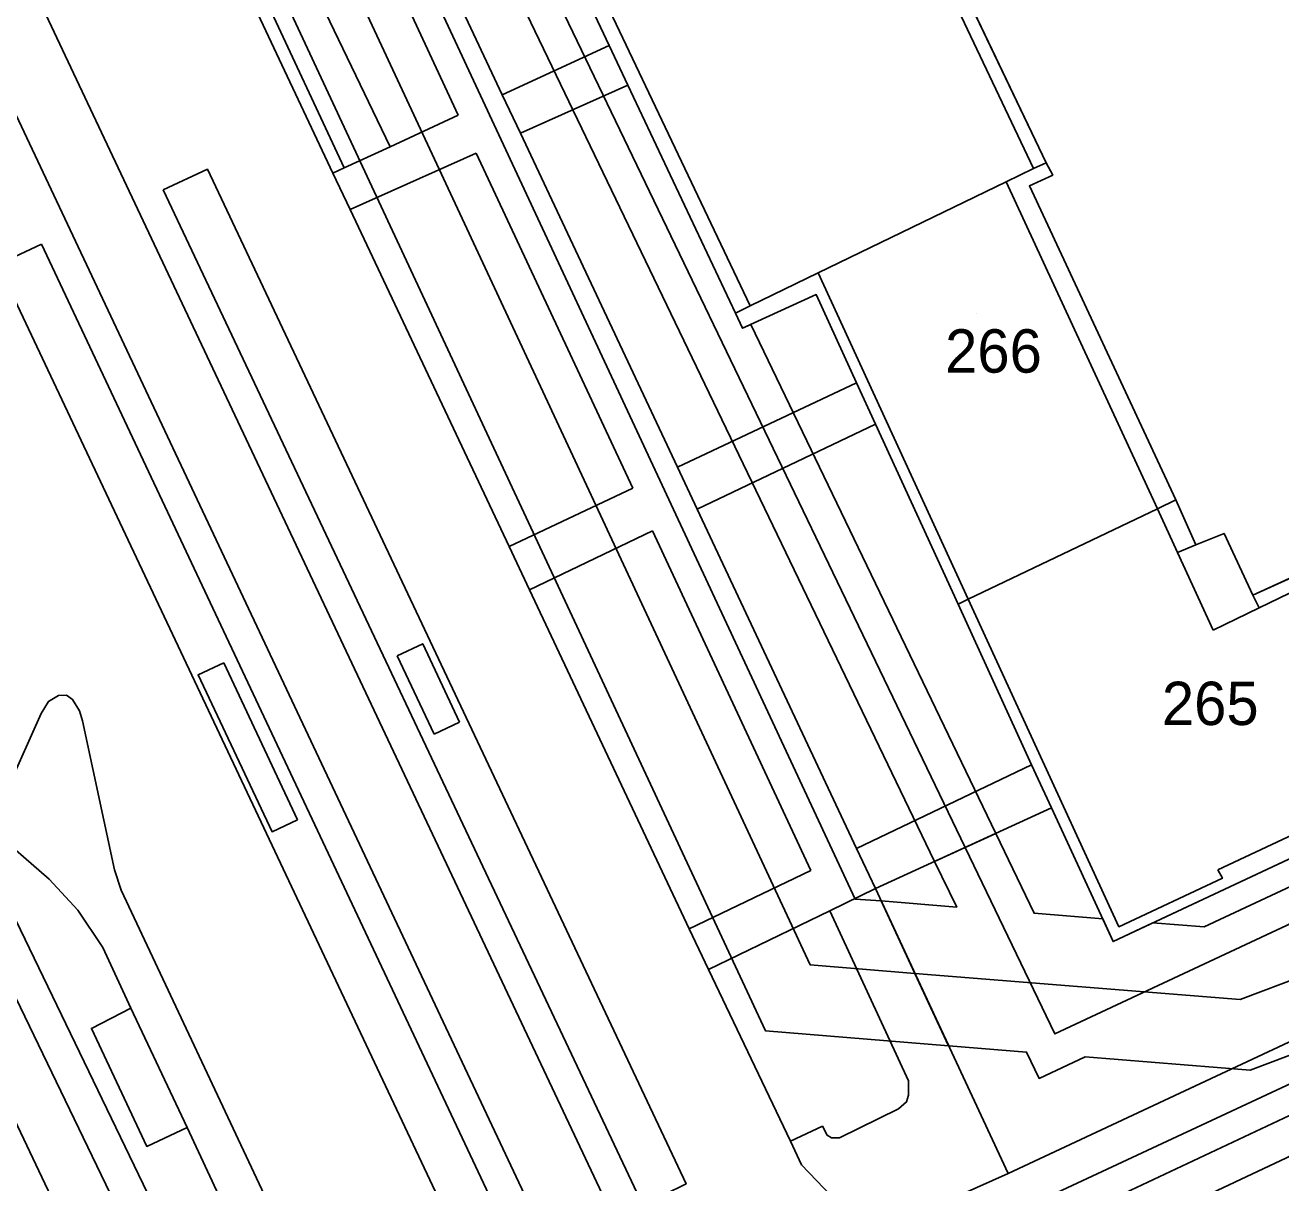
# Model space of a CAD drawing. Extents: x -264070 to -262271, y -1238894 to -1238141.
# Drawn here: x -263604.2 to -263546.3, y -1238716 to -1238662.6 of the extents above; entities that cross this region are included whole.
import ezdxf

# ---------------------------------------------------------------- set-up
doc = ezdxf.new("R2010")
doc.units = 0
for name, color, linetype in [('body_kn', 7, 'Continuous'), ('kladpar_druhypozemkov', 7, 'Continuous'), ('kladpar_hranice', 7, 'Continuous'), ('kladpar_parcelnecisla', 7, 'Continuous'), ('kladpar_plochy', 7, 'Continuous'), ('linie', 7, 'Continuous'), ('tarchy_linie', 7, 'Continuous'), ('zappar_hrandruhpozemk', 7, 'Continuous')]:
    doc.layers.add(name, color=color, linetype=linetype)

msp = doc.modelspace()

# ---------------------------------------------------------------- linework, layer by layer
at = {"layer": 'body_kn'}
for p, q in [((-263577.28, -1238663.59), (-263577.28, -1238663.59)), ((-263576.42, -1238665.41), (-263576.42, -1238665.41)), ((-263582.21, -1238665.86), (-263582.21, -1238665.86)), ((-263582.21, -1238665.86), (-263582.21, -1238665.86)), ((-263584.23, -1238666.8), (-263584.23, -1238666.8)), ((-263581.37, -1238667.63), (-263581.37, -1238667.63)), ((-263581.37, -1238667.63), (-263581.37, -1238667.63)), ((-263587.37, -1238668.25), (-263587.37, -1238668.25)), ((-263583.41, -1238668.55), (-263583.41, -1238668.55)), ((-263583.41, -1238668.55), (-263583.41, -1238668.55)), ((-263557.13, -1238668.99), (-263557.13, -1238668.99)), ((-263595.8, -1238669.29), (-263595.8, -1238669.29)), ((-263590.01, -1238669.47), (-263590.01, -1238669.47)), ((-263589.49, -1238669.23), (-263589.49, -1238669.23)), ((-263589.49, -1238669.23), (-263589.49, -1238669.23)), ((-263557.71, -1238669.26), (-263557.71, -1238669.26)), ((-263556.82, -1238669.56), (-263556.82, -1238669.56)), ((-263597.84, -1238670.24), (-263597.84, -1238670.24)), ((-263558.97, -1238669.87), (-263558.97, -1238669.87)), ((-263558.97, -1238669.87), (-263558.97, -1238669.87)), ((-263557.9, -1238670.06), (-263557.9, -1238670.06)), ((-263589.21, -1238671.15), (-263589.21, -1238671.15)), ((-263589.21, -1238671.15), (-263589.21, -1238671.15)), ((-263603.45, -1238672.75), (-263603.45, -1238672.75)), ((-263567.64, -1238674.07), (-263567.64, -1238674.07)), ((-263567.64, -1238674.07), (-263567.64, -1238674.07)), ((-263567.73, -1238675.07), (-263567.73, -1238675.07)), ((-263571.45, -1238675.92), (-263571.45, -1238675.92)), ((-263570.78, -1238675.59), (-263570.78, -1238675.59)), ((-263571.12, -1238676.62), (-263571.12, -1238676.62)), ((-263570.75, -1238676.45), (-263570.75, -1238676.45)), ((-263565.87, -1238679.14), (-263565.87, -1238679.14)), ((-263565, -1238681.04), (-263565, -1238681.04)), ((-263565, -1238681.04), (-263565, -1238681.04)), ((-263574.13, -1238683.02), (-263574.13, -1238683.02)), ((-263574.13, -1238683.02), (-263574.13, -1238683.02)), ((-263576.19, -1238684), (-263576.19, -1238684)), ((-263551.14, -1238684.54), (-263551.14, -1238684.54)), ((-263573.22, -1238684.97), (-263573.22, -1238684.97)), ((-263552, -1238684.95), (-263552, -1238684.95)), ((-263552, -1238684.95), (-263552, -1238684.95)), ((-263575.28, -1238685.96), (-263575.28, -1238685.96)), ((-263548.92, -1238686.08), (-263548.92, -1238686.08)), ((-263581.89, -1238686.68), (-263581.89, -1238686.68)), ((-263581.89, -1238686.68), (-263581.89, -1238686.68)), ((-263551.07, -1238686.96), (-263551.07, -1238686.96)), ((-263550.22, -1238686.61), (-263550.22, -1238686.61)), ((-263550.22, -1238686.61), (-263550.22, -1238686.61)), ((-263580.95, -1238688.68), (-263580.95, -1238688.68)), ((-263561.19, -1238689.35), (-263561.19, -1238689.35)), ((-263560.72, -1238689.12), (-263560.72, -1238689.12)), ((-263560.72, -1238689.12), (-263560.72, -1238689.12)), ((-263547.59, -1238688.93), (-263547.59, -1238688.93)), ((-263547.31, -1238689.52), (-263547.31, -1238689.52)), ((-263549.42, -1238690.54), (-263549.42, -1238690.54)), ((-263587.05, -1238691.72), (-263587.05, -1238691.72)), ((-263585.87, -1238691.17), (-263585.87, -1238691.17)), ((-263595.05, -1238692.05), (-263595.05, -1238692.05)), ((-263595.05, -1238692.05), (-263595.05, -1238692.05)), ((-263596.23, -1238692.61), (-263596.23, -1238692.61)), ((-263603.13, -1238693.83), (-263603.13, -1238693.83)), ((-263602.67, -1238693.55), (-263602.67, -1238693.55)), ((-263602.3, -1238693.54), (-263602.3, -1238693.54)), ((-263602.02, -1238693.74), (-263602.02, -1238693.74)), ((-263603.47, -1238694.39), (-263603.47, -1238694.39)), ((-263601.7, -1238694.27), (-263601.7, -1238694.27)), ((-263601.56, -1238694.72), (-263601.56, -1238694.72)), ((-263584.17, -1238694.78), (-263584.17, -1238694.78)), ((-263584.17, -1238694.78), (-263584.17, -1238694.78)), ((-263585.34, -1238695.34), (-263585.34, -1238695.34)), ((-263557.8, -1238696.75), (-263557.8, -1238696.75)), ((-263557.8, -1238696.75), (-263557.8, -1238696.75)), ((-263556.88, -1238698.74), (-263556.88, -1238698.74)), ((-263592.82, -1238699.84), (-263592.82, -1238699.84)), ((-263591.64, -1238699.29), (-263591.64, -1238699.29)), ((-263559.45, -1238699.92), (-263559.45, -1238699.92)), ((-263565.87, -1238700.61), (-263565.87, -1238700.61)), ((-263560.86, -1238700.56), (-263560.86, -1238700.56)), ((-263562.27, -1238701.21), (-263562.27, -1238701.21)), ((-263603.1, -1238702.02), (-263603.1, -1238702.02)), ((-263603.1, -1238702.02), (-263603.1, -1238702.02)), ((-263600.08, -1238701.6), (-263600.08, -1238701.6)), ((-263567.97, -1238701.62), (-263567.97, -1238701.62)), ((-263567.97, -1238701.62), (-263567.97, -1238701.62)), ((-263549.21, -1238701.59), (-263549.21, -1238701.59)), ((-263549, -1238701.98), (-263549, -1238701.98)), ((-263599.78, -1238702.54), (-263599.78, -1238702.54)), ((-263565, -1238702.46), (-263565, -1238702.46)), ((-263565, -1238702.46), (-263565, -1238702.46)), ((-263565.94, -1238702.94), (-263565.94, -1238702.94)), ((-263564.73, -1238703.03), (-263564.73, -1238703.03)), ((-263561.25, -1238703.31), (-263561.25, -1238703.31)), ((-263601.77, -1238703.45), (-263601.77, -1238703.45)), ((-263601.77, -1238703.45), (-263601.77, -1238703.45)), ((-263567.1, -1238703.48), (-263567.1, -1238703.48)), ((-263557.68, -1238703.6), (-263557.68, -1238703.6)), ((-263554.52, -1238703.86), (-263554.52, -1238703.86)), ((-263573.58, -1238704.31), (-263573.58, -1238704.31)), ((-263553.77, -1238704.22), (-263553.77, -1238704.22)), ((-263552.21, -1238704.04), (-263552.21, -1238704.04)), ((-263549.84, -1238704.23), (-263549.84, -1238704.23)), ((-263554.04, -1238704.9), (-263554.04, -1238704.9)), ((-263600.62, -1238705.18), (-263600.62, -1238705.18)), ((-263600.62, -1238705.18), (-263600.62, -1238705.18)), ((-263572.69, -1238706.19), (-263572.69, -1238706.19)), ((-263572.69, -1238706.19), (-263572.69, -1238706.19)), ((-263568, -1238705.98), (-263568, -1238705.98)), ((-263563.18, -1238706.37), (-263563.18, -1238706.37)), ((-263548.18, -1238707.58), (-263548.18, -1238707.58)), ((-263599.33, -1238707.98), (-263599.33, -1238707.98)), ((-263599.33, -1238707.98), (-263599.33, -1238707.98)), ((-263601.15, -1238708.91), (-263601.15, -1238708.91)), ((-263570.06, -1238709.02), (-263570.06, -1238709.02)), ((-263556.72, -1238709.16), (-263556.72, -1238709.16)), ((-263561.63, -1238709.71), (-263561.63, -1238709.71)), ((-263561.62, -1238709.71), (-263561.62, -1238709.71)), ((-263558.03, -1238710), (-263558.03, -1238710)), ((-263555.32, -1238710.22), (-263555.32, -1238710.22)), ((-263547.72, -1238710.83), (-263547.72, -1238710.83)), ((-263563.47, -1238711.32), (-263563.47, -1238711.32)), ((-263557.45, -1238711.21), (-263557.45, -1238711.21)), ((-263563.47, -1238711.99), (-263563.47, -1238711.99)), ((-263563.56, -1238712.3), (-263563.56, -1238712.3)), ((-263563.93, -1238712.62), (-263563.93, -1238712.62)), ((-263596.74, -1238713.48), (-263596.74, -1238713.48)), ((-263596.74, -1238713.48), (-263596.74, -1238713.48)), ((-263567.44, -1238713.42), (-263567.44, -1238713.42)), ((-263568.92, -1238714.1), (-263568.92, -1238714.1)), ((-263568.92, -1238714.1), (-263568.92, -1238714.1)), ((-263567.23, -1238713.83), (-263567.23, -1238713.83)), ((-263567.02, -1238713.96), (-263567.02, -1238713.96)), ((-263566.66, -1238713.95), (-263566.66, -1238713.95)), ((-263598.6, -1238714.35), (-263598.6, -1238714.35)), ((-263568.4, -1238715.2), (-263568.4, -1238715.2)), ((-263558.88, -1238715.6), (-263558.88, -1238715.6))]:
    msp.add_line(p, q, dxfattribs=at)
at = {"layer": 'kladpar_druhypozemkov'}
for p, q in [((-263560.35, -1238675.92), (-263560.35, -1238675.92)), ((-263549.75, -1238693.07), (-263549.75, -1238693.07))]:
    msp.add_line(p, q, dxfattribs=at)
at = {"layer": 'kladpar_hranice'}
for points in [[(-263580.6, -1238656.55), (-263577.28, -1238663.59), (-263576.42, -1238665.41), (-263571.45, -1238675.92), (-263571.12, -1238676.62), (-263567.73, -1238675.07), (-263565.87, -1238679.14), (-263565, -1238681.04), (-263561.19, -1238689.35), (-263557.8, -1238696.75), (-263556.88, -1238698.74), (-263565, -1238702.46), (-263565.87, -1238700.61), (-263573.22, -1238684.97), (-263574.13, -1238683.02), (-263581.37, -1238667.63), (-263582.21, -1238665.86), (-263590.39, -1238648.45), (-263591.3, -1238646.51), (-263599.33, -1238629.43), (-263600.25, -1238627.45), (-263612.87, -1238600.61)], [(-263612.87, -1238600.61), (-263600.25, -1238627.45), (-263599.33, -1238629.43), (-263591.3, -1238646.51), (-263590.39, -1238648.45), (-263582.21, -1238665.86), (-263581.37, -1238667.63), (-263574.13, -1238683.02)], [(-263563.24, -1238648.35), (-263561.59, -1238647.67), (-263558.49, -1238654.08), (-263560.14, -1238654.77), (-263562.24, -1238655.78), (-263560.28, -1238659.91), (-263561.23, -1238660.41), (-263557.13, -1238668.99), (-263557.71, -1238669.26), (-263558.97, -1238669.87), (-263567.64, -1238674.07), (-263570.78, -1238675.59), (-263571.45, -1238675.92), (-263576.42, -1238665.41), (-263577.28, -1238663.59), (-263580.6, -1238656.55), (-263579.97, -1238656.25), (-263566.83, -1238650.05), (-263563.24, -1238648.35)], [(-263499.83, -1238664.3), (-263510.88, -1238669.47), (-263511.33, -1238668.46), (-263514.88, -1238670.16), (-263518.82, -1238671.99), (-263518.37, -1238672.95), (-263528.04, -1238677.55), (-263542.9, -1238684.75), (-263543.53, -1238685.07), (-263542.77, -1238686.72), (-263547.59, -1238688.93), (-263548.92, -1238686.08), (-263550.22, -1238686.61), (-263551.14, -1238684.54), (-263557.9, -1238670.06), (-263556.82, -1238669.56), (-263557.13, -1238668.99), (-263561.23, -1238660.41)], [(-263558.97, -1238669.87), (-263557.71, -1238669.26), (-263557.13, -1238668.99), (-263556.82, -1238669.56), (-263557.9, -1238670.06), (-263551.14, -1238684.54), (-263552, -1238684.95), (-263560.72, -1238689.12), (-263561.19, -1238689.35), (-263565, -1238681.04), (-263565.87, -1238679.14), (-263567.73, -1238675.07), (-263571.12, -1238676.62), (-263571.45, -1238675.92), (-263570.78, -1238675.59), (-263567.64, -1238674.07), (-263558.97, -1238669.87)], [(-263500.65, -1238688.35), (-263558.88, -1238715.6), (-263565, -1238702.46), (-263556.88, -1238698.74), (-263554.04, -1238704.9), (-263537.34, -1238697.07), (-263536.45, -1238696.75), (-263537.21, -1238695.16), (-263523.04, -1238688.41), (-263513.26, -1238683.74), (-263512.64, -1238685.14), (-263508.76, -1238683.37), (-263504.89, -1238681.47), (-263505.32, -1238680.52), (-263494.53, -1238675.41)], [(-263574.13, -1238683.02), (-263573.22, -1238684.97), (-263565.87, -1238700.61), (-263565, -1238702.46), (-263558.88, -1238715.6), (-263561.04, -1238716.56)], [(-263542.77, -1238686.72), (-263543.53, -1238685.07), (-263542.9, -1238684.75), (-263542.61, -1238685.39), (-263541.93, -1238686.89), (-263538.24, -1238695.07), (-263537.74, -1238696.2), (-263537.34, -1238697.07), (-263554.04, -1238704.9), (-263556.88, -1238698.74), (-263557.8, -1238696.75), (-263561.19, -1238689.35), (-263560.72, -1238689.12), (-263552, -1238684.95), (-263551.14, -1238684.54), (-263550.22, -1238686.61), (-263548.92, -1238686.08), (-263547.59, -1238688.93), (-263542.77, -1238686.72)], [(-263494.22, -1238696.17), (-263506.95, -1238701.99), (-263508.78, -1238702.83), (-263521.77, -1238708.78), (-263523.71, -1238709.67), (-263536.38, -1238715.47), (-263538.39, -1238716.39), (-263559.53, -1238726), (-263564.6, -1238718.33), (-263561.55, -1238716.82), (-263561.04, -1238716.56), (-263558.88, -1238715.6), (-263500.65, -1238688.35)]]:
    msp.add_lwpolyline(points, dxfattribs=at)
at = {"layer": 'kladpar_plochy'}
for p, q in [((-263557.13, -1238668.99), (-263561.23, -1238660.41)), ((-263556.82, -1238669.56), (-263557.13, -1238668.99)), ((-263557.9, -1238670.06), (-263556.82, -1238669.56)), ((-263551.14, -1238684.54), (-263557.9, -1238670.06)), ((-263550.22, -1238686.61), (-263551.14, -1238684.54)), ((-263548.92, -1238686.08), (-263550.22, -1238686.61)), ((-263547.59, -1238688.93), (-263548.92, -1238686.08)), ((-263542.77, -1238686.72), (-263547.59, -1238688.93)), ((-263500.65, -1238688.35), (-263558.88, -1238715.6)), ((-263554.04, -1238704.9), (-263537.34, -1238697.07)), ((-263565, -1238702.46), (-263556.88, -1238698.74)), ((-263556.88, -1238698.74), (-263554.04, -1238704.9)), ((-263558.88, -1238715.6), (-263565, -1238702.46))]:
    msp.add_line(p, q, dxfattribs=at)
for points in [[(-263612.87, -1238600.61), (-263600.25, -1238627.45), (-263599.33, -1238629.43), (-263591.3, -1238646.51), (-263590.39, -1238648.45), (-263582.21, -1238665.86), (-263581.37, -1238667.63), (-263574.13, -1238683.02), (-263573.22, -1238684.97), (-263565.87, -1238700.61), (-263565, -1238702.46), (-263558.88, -1238715.6), (-263561.04, -1238716.56)], [(-263580.6, -1238656.55), (-263577.28, -1238663.59), (-263576.42, -1238665.41), (-263571.45, -1238675.92), (-263571.12, -1238676.62), (-263567.73, -1238675.07), (-263565.87, -1238679.14), (-263565, -1238681.04), (-263561.19, -1238689.35), (-263557.8, -1238696.75), (-263556.88, -1238698.74), (-263565, -1238702.46), (-263565.87, -1238700.61), (-263573.22, -1238684.97), (-263574.13, -1238683.02), (-263581.37, -1238667.63), (-263582.21, -1238665.86), (-263590.39, -1238648.45)], [(-263494.22, -1238696.17), (-263506.95, -1238701.99), (-263508.78, -1238702.83), (-263521.77, -1238708.78), (-263523.71, -1238709.67), (-263536.38, -1238715.47), (-263538.39, -1238716.39), (-263559.53, -1238726), (-263564.6, -1238718.33), (-263561.55, -1238716.82), (-263561.04, -1238716.56), (-263558.88, -1238715.6), (-263500.65, -1238688.35)]]:
    msp.add_lwpolyline(points, dxfattribs=at)
for points in [[(-263563.24, -1238648.35), (-263561.59, -1238647.67), (-263558.49, -1238654.08), (-263560.14, -1238654.77), (-263562.24, -1238655.78), (-263560.28, -1238659.91), (-263561.23, -1238660.41), (-263557.13, -1238668.99), (-263557.71, -1238669.26), (-263558.97, -1238669.87), (-263567.64, -1238674.07), (-263570.78, -1238675.59), (-263571.45, -1238675.92), (-263576.42, -1238665.41), (-263577.28, -1238663.59), (-263580.6, -1238656.55), (-263579.97, -1238656.25), (-263566.83, -1238650.05)], [(-263558.97, -1238669.87), (-263557.71, -1238669.26), (-263557.13, -1238668.99), (-263556.82, -1238669.56), (-263557.9, -1238670.06), (-263551.14, -1238684.54), (-263552, -1238684.95), (-263560.72, -1238689.12), (-263561.19, -1238689.35), (-263565, -1238681.04), (-263565.87, -1238679.14), (-263567.73, -1238675.07), (-263571.12, -1238676.62), (-263571.45, -1238675.92), (-263570.78, -1238675.59), (-263567.64, -1238674.07)], [(-263542.77, -1238686.72), (-263543.53, -1238685.07), (-263542.9, -1238684.75), (-263542.61, -1238685.39), (-263541.93, -1238686.89), (-263538.24, -1238695.07), (-263537.74, -1238696.2), (-263537.34, -1238697.07), (-263554.04, -1238704.9), (-263556.88, -1238698.74), (-263557.8, -1238696.75), (-263561.19, -1238689.35), (-263560.72, -1238689.12), (-263552, -1238684.95), (-263551.14, -1238684.54), (-263550.22, -1238686.61), (-263548.92, -1238686.08), (-263547.59, -1238688.93)]]:
    msp.add_lwpolyline(points, close=True, dxfattribs=at)
at = {"layer": 'linie'}
for p, q in [((-263689.35, -1238479.53), (-263551.75, -1238771.36)), ((-263554.69, -1238772.72), (-263692.34, -1238480.82))]:
    msp.add_line(p, q, dxfattribs=at)
at = {"layer": 'tarchy_linie'}
msp.add_line((-263609.63, -1238599.24), (-263560.86, -1238700.56), dxfattribs=at)
for points in [[(-263632.71, -1238589.52), (-263594.36, -1238649.43), (-263568, -1238705.98), (-263563.18, -1238706.37)], [(-263607.56, -1238599.98), (-263594.13, -1238627.86), (-263589.6, -1238637.45), (-263586.41, -1238644.22), (-263585.49, -1238646.18), (-263580.6, -1238656.55), (-263577.28, -1238663.59), (-263576.42, -1238665.41), (-263571.45, -1238675.92), (-263571.12, -1238676.62), (-263570.75, -1238676.45), (-263559.45, -1238699.92), (-263560.86, -1238700.56), (-263562.27, -1238701.21), (-263610.31, -1238601.39)], [(-263660.58, -1238602.63), (-263651.39, -1238621.79), (-263641.71, -1238630.62), (-263588.89, -1238740.14), (-263579.02, -1238737.95), (-263577.41, -1238737.07), (-263576.98, -1238736.9), (-263576.61, -1238737.68), (-263575.52, -1238737.16), (-263566.31, -1238732.75), (-263566.78, -1238731.77), (-263566.23, -1238731.51), (-263558.58, -1238727.98)], [(-263618.48, -1238605.9), (-263591.59, -1238647.91), (-263565.94, -1238702.94), (-263564.73, -1238703.03), (-263563.18, -1238706.37), (-263561.63, -1238709.71), (-263570.06, -1238709.02), (-263597.13, -1238650.95), (-263623.61, -1238609.58), (-263633.16, -1238614.25), (-263634.23, -1238614.39), (-263648.72, -1238622.12), (-263640.45, -1238629.67), (-263590.39, -1238733.46)], [(-263709.12, -1238667.95), (-263707.52, -1238641.35), (-263681.4, -1238629.12), (-263661.53, -1238620.2), (-263640.3, -1238637.56), (-263618.59, -1238683.83), (-263593.48, -1238736.77), (-263576.63, -1238729.18), (-263561.94, -1238722.36)], [(-263464.38, -1238637.74), (-263448.21, -1238668.9), (-263480.4, -1238684.12), (-263521.15, -1238703.15), (-263561.94, -1238722.36)], [(-263461.12, -1238671.25), (-263529.31, -1238703.89), (-263547.72, -1238710.83), (-263555.32, -1238710.22), (-263557.45, -1238711.21), (-263558.03, -1238710), (-263561.62, -1238709.71), (-263563.18, -1238706.37), (-263564.73, -1238703.03), (-263561.25, -1238703.31), (-263562.27, -1238701.21), (-263560.86, -1238700.56), (-263559.45, -1238699.92), (-263557.68, -1238703.6), (-263554.52, -1238703.86), (-263554.04, -1238704.9), (-263552.21, -1238704.04), (-263549.84, -1238704.23), (-263461.78, -1238663.04)], [(-263459.71, -1238663.79), (-263556.72, -1238709.16), (-263560.86, -1238700.56)], [(-263438.67, -1238707.5), (-263452.38, -1238678.23), (-263460.04, -1238667.19), (-263530.57, -1238700.94), (-263548.18, -1238707.58), (-263563.18, -1238706.37)], [(-263562.89, -1238720.92), (-263521.87, -1238701.61), (-263481.12, -1238682.58)]]:
    msp.add_lwpolyline(points, dxfattribs=at)
at = {"layer": 'zappar_hrandruhpozemk'}
for p, q in [((-263589.49, -1238669.23), (-263601.2, -1238644.09)), ((-263592.36, -1238649.37), (-263584.23, -1238666.8)), ((-263598.2, -1238652.09), (-263590.01, -1238669.47)), ((-263579.97, -1238656.25), (-263570.78, -1238675.59)), ((-263582.21, -1238665.86), (-263577.28, -1238663.59)), ((-263581.37, -1238667.63), (-263576.42, -1238665.41)), ((-263589.21, -1238671.15), (-263583.41, -1238668.55)), ((-263583.41, -1238668.55), (-263576.19, -1238684)), ((-263575.73, -1238717.06), (-263597.84, -1238670.24)), ((-263558.97, -1238669.87), (-263552, -1238684.95)), ((-263603.45, -1238672.75), (-263581.41, -1238719.56)), ((-263567.64, -1238674.07), (-263560.72, -1238689.12)), ((-263574.13, -1238683.02), (-263565.87, -1238679.14)), ((-263565, -1238681.04), (-263573.22, -1238684.97)), ((-263565, -1238681.04), (-263573.22, -1238684.97)), ((-263581.89, -1238686.68), (-263576.19, -1238684)), ((-263575.28, -1238685.96), (-263580.95, -1238688.68)), ((-263575.28, -1238685.96), (-263567.97, -1238701.62)), ((-263550.22, -1238686.61), (-263551.07, -1238686.96)), ((-263547.31, -1238689.52), (-263541.93, -1238686.89)), ((-263547.31, -1238689.52), (-263547.59, -1238688.93)), ((-263549.42, -1238690.54), (-263547.31, -1238689.52)), ((-263585.34, -1238695.34), (-263587.05, -1238691.72)), ((-263595.05, -1238692.05), (-263591.64, -1238699.29)), ((-263584.17, -1238694.78), (-263585.34, -1238695.34)), ((-263549.21, -1238701.59), (-263537.74, -1238696.2)), ((-263557.8, -1238696.75), (-263565.87, -1238700.61)), ((-263601.77, -1238703.45), (-263603.1, -1238702.02)), ((-263567.97, -1238701.62), (-263573.58, -1238704.31)), ((-263599.78, -1238702.54), (-263591.16, -1238720.84)), ((-263600.62, -1238705.18), (-263601.77, -1238703.45)), ((-263563.47, -1238711.32), (-263567.1, -1238703.48)), ((-263599.33, -1238707.98), (-263600.62, -1238705.18)), ((-263599.33, -1238707.98), (-263596.74, -1238713.48)), ((-263566.66, -1238713.95), (-263563.93, -1238712.62))]:
    msp.add_line(p, q, dxfattribs=at)
for points in [[(-263596.64, -1238649), (-263595.71, -1238650.93), (-263587.37, -1238668.25)], [(-263566.83, -1238650.05), (-263563.79, -1238656.44), (-263561.77, -1238660.7), (-263557.71, -1238669.26)], [(-263590.01, -1238669.47), (-263589.49, -1238669.23), (-263587.37, -1238668.25), (-263584.23, -1238666.8)], [(-263597.84, -1238670.24), (-263595.8, -1238669.29), (-263573.73, -1238716.08), (-263575.73, -1238717.06)], [(-263590.01, -1238669.47), (-263589.21, -1238671.15), (-263581.89, -1238686.68), (-263580.95, -1238688.68), (-263573.58, -1238704.31), (-263572.69, -1238706.19)], [(-263456.49, -1238669.69), (-263500.38, -1238690.24), (-263560.74, -1238718.4)], [(-263583.38, -1238720.48), (-263605.47, -1238673.69), (-263603.45, -1238672.75)], [(-263552, -1238684.95), (-263551.07, -1238686.96), (-263549.42, -1238690.54)], [(-263560.72, -1238689.12), (-263553.77, -1238704.22), (-263549, -1238701.98), (-263549.21, -1238701.59)], [(-263587.05, -1238691.72), (-263585.87, -1238691.17), (-263584.17, -1238694.78)], [(-263591.64, -1238699.29), (-263592.82, -1238699.84), (-263596.23, -1238692.61), (-263595.05, -1238692.05)], [(-263603.1, -1238702.02), (-263605.83, -1238699.66), (-263603.47, -1238694.39), (-263603.13, -1238693.83), (-263602.67, -1238693.55), (-263602.3, -1238693.54), (-263602.02, -1238693.74), (-263601.7, -1238694.27), (-263601.56, -1238694.72), (-263600.08, -1238701.6), (-263599.78, -1238702.54)], [(-263565, -1238702.46), (-263567.1, -1238703.48), (-263572.69, -1238706.19)], [(-263572.69, -1238706.19), (-263568.92, -1238714.1), (-263568.4, -1238715.2)], [(-263596.74, -1238713.48), (-263598.6, -1238714.35), (-263601.15, -1238708.91), (-263599.33, -1238707.98)], [(-263563.93, -1238712.62), (-263563.56, -1238712.3), (-263563.47, -1238711.99), (-263563.47, -1238711.32)], [(-263591.16, -1238720.84), (-263590.64, -1238721.66), (-263589.61, -1238722.45), (-263588.6, -1238723.3), (-263587.68, -1238725.05), (-263586.78, -1238726.84), (-263586.53, -1238727.41), (-263586.56, -1238727.76), (-263586.9, -1238728.3), (-263587.18, -1238728.48), (-263589.32, -1238729.38), (-263596.74, -1238713.48)], [(-263568.92, -1238714.1), (-263567.44, -1238713.42), (-263567.23, -1238713.83), (-263567.02, -1238713.96), (-263566.66, -1238713.95)], [(-263568.4, -1238715.2), (-263566.68, -1238716.99), (-263566.23, -1238717.28), (-263564.6, -1238718.33)]]:
    msp.add_lwpolyline(points, dxfattribs=at)

# ---------------------------------------------------------------- texts
at = {"layer": 'kladpar_parcelnecisla'}
for s, p in [('266', (-263561.786, -1238678.67)), ('265', (-263551.791, -1238694.92))]:
    msp.add_text(s, height=2, dxfattribs=at).set_placement(p)

doc.saveas('drawing.dxf')
